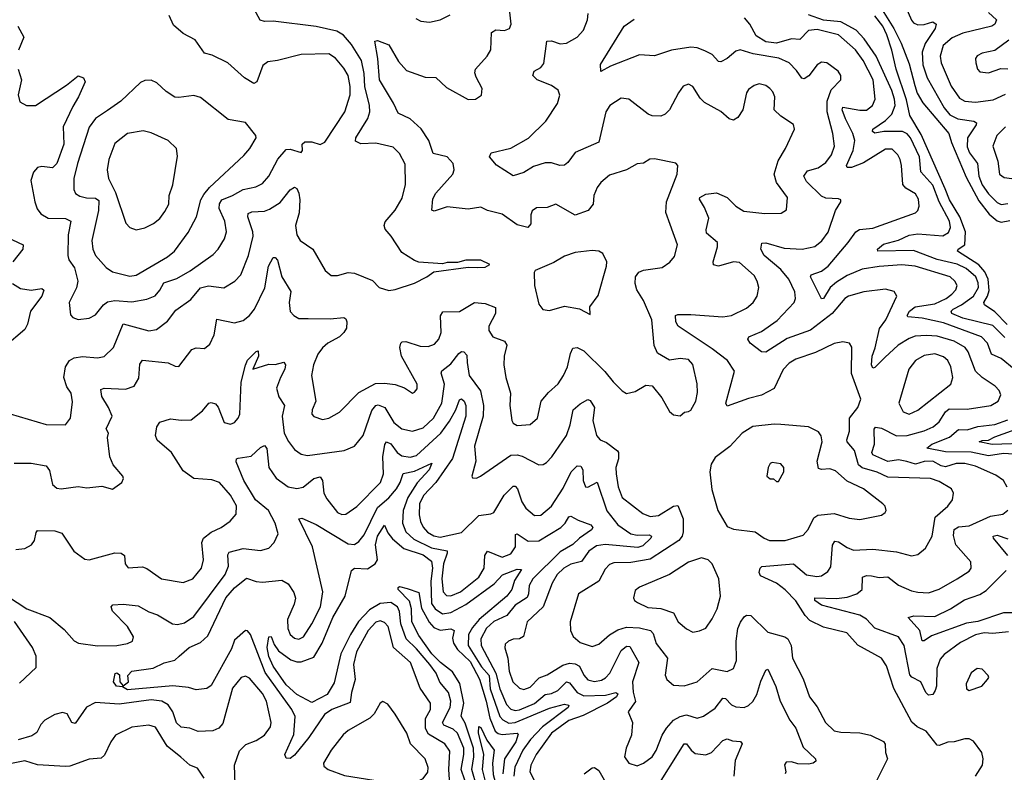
# Model space of a CAD drawing. Extents: x 1771496 to 1971148, y 471553 to 643630.
# Tile 556 of 656: x 1859931 to 1864529, y 635992 to 639506. Entities that reach past the tile are written whole.
import ezdxf

# ---------------------------------------------------------------- set-up
doc = ezdxf.new("R2010")
doc.units = 0

msp = doc.modelspace()

# ---------------------------------------------------------------- linework, layer by layer
at = {"layer": '0CON10XD'}
for points in [[(1863950.6, 639565), (1864013.6, 639465), (1864047, 639397), (1864085, 639300), (1864110.6, 639199.4), (1864122.4, 639162.4), (1864148, 639118), (1864269.3, 638975), (1864282, 638932), (1864351, 638771), (1864410.8, 638660.8), (1864458.2, 638598.2), (1864495, 638567.3), (1864515, 638561.3), (1864555, 638569.1)], [(1864058.6, 639588.6), (1864095, 639504), (1864105, 639490.8), (1864125, 639481.7), (1864155, 639482.8), (1864195, 639495.2), (1864211.6, 639485), (1864206.6, 639465), (1864160, 639395), (1864145.9, 639355), (1864147.9, 639295), (1864168.5, 639235), (1864248, 639095), (1864275, 639061.6), (1864312.4, 639042.4), (1864387.1, 639032.9), (1864399.4, 639025), (1864397.1, 639015), (1864357.6, 638955), (1864355, 638912.9), (1864366.6, 638885), (1864404, 638835), (1864410.2, 638775), (1864425.9, 638735), (1864455, 638693.4), (1864495, 638653), (1864515, 638643.3), (1864545, 638647.3)], [(1859886.4, 637666.4), (1860055, 637616), (1860145, 637614), (1860168.5, 637645), (1860177.8, 637722.2), (1860172, 637762), (1860151.9, 637791.9), (1860136.8, 637835), (1860145, 637886), (1860164.4, 637915), (1860185, 637926.9), (1860225, 637933.9), (1860295, 637927.8), (1860325, 637933.1), (1860370, 637975), (1860415, 638086.7), (1860535, 638053.6), (1860570.5, 638059.5), (1860620.8, 638099.1), (1860660.4, 638149.6), (1860729.7, 638200.3), (1860776.2, 638253.8), (1860813, 638263), (1860885, 638254.4), (1860935.3, 638284.7), (1860964.4, 638315), (1861000.4, 638405), (1861021.1, 638495), (1861020, 638515), (1860996.8, 638585), (1860998.8, 638601.2), (1861015, 638609.1), (1861075, 638612.1), (1861098.2, 638621.8), (1861146.9, 638653.1), (1861195, 638711.9), (1861215, 638724.3), (1861225, 638717.5), (1861235, 638696), (1861238.9, 638665), (1861236.4, 638603.6), (1861219.2, 638545), (1861225, 638500.8), (1861240.6, 638475), (1861300.9, 638435), (1861357.5, 638335), (1861385, 638311.2), (1861415, 638311.4), (1861465, 638325.6), (1861495, 638323.1), (1861578.9, 638288.9), (1861610, 638255), (1861655, 638242), (1861685, 638246), (1861775, 638276), (1861832.5, 638305), (1861865, 638328.8), (1862025, 638351.2), (1862070.7, 638349.3), (1862105, 638351.2), (1862127, 638363), (1862085, 638382.5), (1862015, 638382.5), (1861975, 638372.5), (1861927, 638373), (1861905, 638366.7), (1861795, 638374.2), (1861775, 638382), (1861715, 638419.2), (1861666.7, 638495), (1861638.3, 638528.3), (1861632.5, 638545), (1861637.3, 638562.7), (1861684.1, 638615.9), (1861716.6, 638673.4), (1861733.4, 638736.6), (1861731.4, 638831.4), (1861705, 638880.8), (1861675, 638911.1), (1861595, 638929.6), (1861525, 638926.9), (1861499.1, 638939.1), (1861500.4, 638955), (1861556.9, 639045), (1861565.8, 639075), (1861564.7, 639105), (1861543.7, 639193.7), (1861540.4, 639255), (1861527.1, 639315), (1861480.4, 639390.4), (1861443.4, 639433.4), (1861411.6, 639451.6), (1861315, 639473.5), (1861115, 639499.2), (1861075, 639497.5), (1861054.2, 639504.2), (1861025.5, 639555)], [(1859905, 637435.6), (1859985, 637435.7), (1860055, 637423.3), (1860070.9, 637400.9), (1860085, 637336.7), (1860105, 637319.2), (1860125, 637315.6), (1860205, 637326.9), (1860245, 637321.1), (1860315, 637328), (1860365, 637314.2), (1860407.5, 637345), (1860416.4, 637363.6), (1860413.3, 637375), (1860368.3, 637428.3), (1860352.7, 637465), (1860341.9, 637555), (1860345.6, 637575), (1860335.7, 637595.7), (1860363.8, 637655), (1860345.4, 637695), (1860315, 637747.5), (1860310.9, 637779.1), (1860325, 637785.9), (1860425, 637781.1), (1860465.3, 637794.7), (1860488.1, 637831.9), (1860492.9, 637897.1), (1860504.1, 637915.9), (1860624, 637904), (1860657.9, 637887.9), (1860675, 637887.5), (1860735, 637965.6), (1860755, 637973.3), (1860795, 637971.4), (1860819.4, 637990.6), (1860839.5, 638035), (1860852.4, 638107.6), (1860935, 638090.3), (1860975, 638102.3), (1861005, 638124.6), (1861028.4, 638155), (1861075.5, 638254.5), (1861092.4, 638355), (1861115, 638396.2), (1861125, 638396.2), (1861135, 638383.3), (1861155.4, 638305), (1861197.1, 638237.1), (1861190, 638185), (1861195, 638144.2), (1861211.4, 638125), (1861235, 638111.5), (1861278.5, 638111.5), (1861380.9, 638109.1), (1861445, 638115.6), (1861455, 638108.8), (1861459.5, 638095), (1861457.3, 638065), (1861445.5, 638045), (1861425.2, 638024.8), (1861370.6, 637995), (1861345, 637973.3), (1861323.8, 637945), (1861303.1, 637895), (1861293.8, 637845), (1861314.3, 637725.7), (1861297.5, 637685), (1861296, 637665), (1861305, 637654), (1861345, 637640), (1861375, 637646), (1861425, 637673.1), (1861514.3, 637765.7), (1861592.8, 637807.2), (1861635, 637809.4), (1861685, 637802.5), (1861727.9, 637787.9), (1861765, 637762.5), (1861775, 637766.7), (1861787, 637783), (1861787.1, 637805), (1861714.4, 637934.4), (1861706.6, 637975), (1861710.5, 637995), (1861717.8, 638002.2), (1861735, 638003.8), (1861801.8, 637981.8), (1861839.1, 637980.9), (1861868.6, 637991.4), (1861888.9, 638015), (1861898.8, 638045), (1861896.1, 638123.9), (1861907.6, 638142.4), (1861985, 638144.2), (1862055, 638186.1), (1862105, 638181.4), (1862152.5, 638162.5), (1862153.1, 638135), (1862122.5, 638075), (1862121.8, 638055), (1862141.4, 638025), (1862195, 638005.6), (1862206.2, 637986.2), (1862193.8, 637935), (1862192.5, 637895), (1862202.1, 637835), (1862222.8, 637762.8), (1862220.5, 637705), (1862229.4, 637635), (1862235, 637622), (1862255, 637611.1), (1862314.6, 637615.4), (1862350, 637645), (1862367.1, 637725), (1862400, 637765), (1862445, 637805.4), (1862470, 637845), (1862489, 637885), (1862502.8, 637947.2), (1862515, 637973.1), (1862535, 637975.4), (1862565, 637959.2), (1862664, 637864), (1862703.3, 637815), (1862745, 637772.5), (1862765, 637760.6), (1862805, 637770), (1862855, 637799.4), (1862885, 637796.9), (1862930.2, 637740.2), (1862965, 637676.2), (1862985, 637661.2), (1863015, 637656.7), (1863036.4, 637673.6), (1863055, 637676.7), (1863065, 637683.3), (1863088.6, 637725), (1863096.5, 637765), (1863094.5, 637805.5), (1863075, 637895.7), (1863055, 637919.1), (1863015, 637924.3), (1862965, 637916.9), (1862909.4, 637949.4), (1862893.5, 637985), (1862883.5, 638105), (1862844, 638195), (1862813.7, 638245), (1862805.3, 638275), (1862807.1, 638305), (1862822.1, 638327.9), (1862845, 638337.1), (1862931.1, 638348.9), (1862966.8, 638373.2), (1862989.4, 638400.6), (1863002.5, 638455), (1862969.4, 638549.4), (1862948.2, 638605), (1862951.8, 638655), (1863001.2, 638785), (1863003.8, 638825), (1862995, 638836), (1862895, 638856.5), (1862874.5, 638855.5), (1862845, 638836.7), (1862815, 638832.5), (1862764.7, 638805.3), (1862685, 638780.6), (1862644.8, 638745.2), (1862627.8, 638722.2), (1862612.9, 638685), (1862609.2, 638645), (1862585.2, 638614.8), (1862525, 638593.9), (1862435, 638644.4), (1862395, 638628.6), (1862345, 638627.8), (1862325, 638613.8), (1862318.5, 638595), (1862317.8, 638552.2), (1862303.6, 638536.4), (1862255, 638548.4), (1862185, 638597.5), (1862115.6, 638615.6), (1862085, 638630), (1862025, 638621.5), (1861927.3, 638632.7), (1861867.4, 638612.6), (1861856, 638616), (1861859.8, 638670.2), (1861874.7, 638695.3), (1861953.5, 638785), (1861960, 638805), (1861955.5, 638835), (1861927.5, 638865), (1861861.7, 638881.7), (1861842.1, 638942.1), (1861806.5, 638996.5), (1861755, 639042.5), (1861698.9, 639068.9), (1861676.9, 639116.9), (1861612, 639225), (1861604.1, 639324.1), (1861590, 639405), (1861601.7, 639408.3), (1861655, 639388.8), (1861700.9, 639310.9), (1861738.3, 639268.3), (1861825, 639237.1), (1861875, 639235.6), (1861925, 639190), (1862025, 639134), (1862060, 639135), (1862087, 639153), (1862091.2, 639185), (1862062.3, 639237.7), (1862057.1, 639257.1), (1862060, 639275), (1862114.4, 639335), (1862131.5, 639365), (1862135, 639445.8), (1862155, 639457.8), (1862195, 639455.6), (1862218.8, 639465), (1862225.8, 639485), (1862219.2, 639555)], [(1859924.6, 639275), (1859940.4, 639225), (1859924.4, 639155), (1859932.5, 639122.5), (1859962.5, 639105), (1860005.8, 639105), (1860150.4, 639199.6), (1860205, 639244.3), (1860230, 639235), (1860237.1, 639215), (1860206.5, 639145), (1860178.8, 639101.2), (1860134.7, 639005.3), (1860137.9, 638925), (1860105, 638834.4), (1860085, 638814.7), (1860035, 638820.8), (1860014.1, 638815.9), (1859995, 638794.2), (1859982.9, 638755), (1860002.3, 638655), (1860013.6, 638623.6), (1860030.1, 638600.1), (1860065, 638579.6), (1860145, 638577.1), (1860170.6, 638565), (1860157.9, 638502.1), (1860155.4, 638405), (1860161.5, 638385), (1860186.8, 638346.8), (1860202.8, 638285), (1860196.6, 638253.4), (1860162.5, 638185), (1860168.3, 638128.3), (1860180, 638115), (1860205, 638105.8), (1860255, 638112.5), (1860285, 638128.1), (1860322.5, 638175), (1860341.9, 638188.1), (1860375, 638194.4), (1860455, 638188.2), (1860525, 638201.1), (1860563.2, 638216.8), (1860585, 638242.7), (1860605, 638276.8), (1860665, 638298.2), (1860726.6, 638333.4), (1860835, 638410), (1860857.3, 638435), (1860887, 638483), (1860897.5, 638515), (1860888.8, 638565), (1860863.2, 638625), (1860864.4, 638645.6), (1860875.2, 638664.8), (1860925.6, 638684.4), (1860975, 638712.5), (1861034.1, 638725.9), (1861065, 638741.5), (1861094.7, 638775.3), (1861136.2, 638855), (1861175, 638900.4), (1861195, 638901.5), (1861245, 638886.2), (1861252, 638895), (1861250.8, 638925), (1861263.3, 638935), (1861295, 638935.6), (1861335, 638922.9), (1861355.4, 638934.6), (1861450, 639075), (1861474.3, 639155), (1861474.4, 639194.4), (1861464.8, 639244.8), (1861445, 639278.9), (1861405.8, 639325.8), (1861375, 639346.2), (1861245, 639342.9), (1861135, 639314.6), (1861090.7, 639309.3), (1861067.3, 639292.7), (1861039.4, 639215), (1861025, 639208.6), (1860981.4, 639235), (1860903.8, 639305), (1860830.2, 639340.2), (1860795, 639350), (1860751.3, 639411.3), (1860695, 639440.8), (1860649.7, 639479.7), (1860629.2, 639525)], [(1861780.7, 639510.7), (1861805, 639499.4), (1861845, 639494.3), (1861895, 639505.7), (1861941.3, 639528.7)], [(1864394.2, 635975), (1864427.5, 636025), (1864430, 636055), (1864424.2, 636085), (1864385, 636138), (1864365, 636148), (1864345, 636148), (1864295.5, 636134.5), (1864265, 636132.9), (1864225, 636117.1), (1864215, 636119.2), (1864164.7, 636184.7), (1864122.5, 636205), (1864097.1, 636227.1), (1864013.3, 636383.3), (1863978.8, 636488.8), (1863955.4, 636525), (1863845.8, 636585.8), (1863793, 636643), (1863685, 636669.6), (1863621.3, 636701.3), (1863599.2, 636725), (1863555, 636793.1), (1863505, 636844.1), (1863465, 636874.8), (1863390.1, 636910.1), (1863384.6, 636925), (1863389.5, 636945), (1863396.9, 636953.1), (1863415.3, 636955.3), (1863545, 636965.3), (1863605, 636914.7), (1863653.7, 636906.3), (1863675, 636910), (1863705, 636930.5), (1863719.2, 636950.8), (1863726.8, 637053.2), (1863737.9, 637072.1), (1863755, 637068.8), (1863795, 637041.2), (1863825, 637028.8), (1863915, 637033.7), (1864025, 637020.9), (1864095, 637003.6), (1864125, 637008.9), (1864161.3, 637038.7), (1864192.8, 637095), (1864206, 637184), (1864265.6, 637235), (1864287.1, 637265), (1864291.4, 637295), (1864282.5, 637315), (1864225, 637350.3), (1864185, 637363.4), (1863985, 637370.4), (1863935, 637393.6), (1863865, 637413.1), (1863847.7, 637427.7), (1863830.3, 637495), (1863795.5, 637535), (1863794.1, 637544.1), (1863806.9, 637585), (1863806.8, 637645), (1863844.5, 637695), (1863859.6, 637735), (1863814.8, 637854.8), (1863816.9, 637976.9), (1863805.8, 637995.8), (1863775, 638002.5), (1863735, 637994.4), (1863647.2, 637952.8), (1863555, 637921.8), (1863525, 637902.1), (1863497, 637873), (1863455, 637783.6), (1863395, 637752.2), (1863335, 637737.8), (1863235, 637701.4), (1863229.4, 637715), (1863269.1, 637865), (1863236.5, 637915), (1863165, 637969.7), (1863005.6, 638075), (1862994.6, 638095), (1862993.1, 638125), (1863005, 638130), (1863065, 638128.8), (1863215, 638118.4), (1863255.7, 638124.3), (1863325, 638159.6), (1863355.6, 638185), (1863375.4, 638215), (1863383.4, 638255), (1863375.8, 638285.8), (1863360.9, 638310.9), (1863292.3, 638372.3), (1863265, 638376.2), (1863195, 638355.4), (1863171.1, 638361.1), (1863168.9, 638375), (1863190.4, 638445), (1863189.6, 638465), (1863139.2, 638509.2), (1863137.1, 638525), (1863148.7, 638578.7), (1863129.3, 638629.3), (1863105, 638667.5), (1863108, 638675), (1863135, 638690.9), (1863185, 638697.1), (1863235, 638675.5), (1863275.6, 638635), (1863312.1, 638612.1), (1863411.1, 638601.1), (1863487.4, 638602.6), (1863512.1, 638617.9), (1863516.5, 638675), (1863465.8, 638745.8), (1863453.9, 638785), (1863472.6, 638847.4), (1863507.8, 638905), (1863548.8, 638995), (1863545, 639016.7), (1863485.7, 639055.7), (1863454.3, 639085), (1863457.8, 639145), (1863448.6, 639168.6), (1863434.2, 639185), (1863415, 639198.1), (1863385, 639206.9), (1863360.7, 639199.3), (1863335, 639179.2), (1863325.5, 639164.5), (1863307.5, 639085), (1863285, 639049.2), (1863265, 639037.1), (1863243.8, 639043.8), (1863205, 639078), (1863129.1, 639119.1), (1863109.4, 639139.4), (1863075, 639194), (1863055, 639204.2), (1863030, 639195), (1863007.5, 639165), (1862965.3, 639084.7), (1862945, 639064.3), (1862925, 639055.6), (1862885, 639057.8), (1862866.2, 639065), (1862775.5, 639135.5), (1862739.5, 639139.5), (1862687.5, 639105), (1862667.8, 639075), (1862635, 638934.2), (1862525, 638885.6), (1862491.3, 638838.7), (1862475, 638826), (1862454.2, 638825.8), (1862415, 638838.2), (1862385, 638837.3), (1862329.8, 638820.2), (1862285, 638791.9), (1862235, 638777.5), (1862157.1, 638827.1), (1862125.6, 638865), (1862132.5, 638885), (1862225, 638906.7), (1862306.9, 638953.1), (1862387.5, 639032.5), (1862443.4, 639115), (1862453.9, 639153.9), (1862446.2, 639176.2), (1862415, 639198.2), (1862347.8, 639225), (1862327.3, 639245), (1862333.1, 639265), (1862365, 639283.3), (1862378.9, 639301.1), (1862393.1, 639405), (1862415, 639407.1), (1862455, 639392.9), (1862485, 639396.9), (1862534.2, 639425), (1862563.5, 639456.5), (1862582.9, 639505), (1862585.3, 639535.3)], [(1864575, 637874.6), (1864514.1, 637924.1), (1864469.7, 637945), (1864450.8, 637995), (1864423.2, 638025), (1864245, 638090.3), (1864145, 638113.1), (1864079.1, 638119.1), (1864076.2, 638125), (1864086.7, 638145), (1864113.2, 638165), (1864205, 638179.4), (1864257.9, 638205), (1864284.5, 638225), (1864302.1, 638245), (1864308.8, 638265), (1864298.2, 638285), (1864275.5, 638305), (1864112.5, 638355), (1864050.7, 638360.7), (1863945, 638354.1), (1863865, 638341.4), (1863795, 638311.5), (1863745, 638280.2), (1863715.6, 638255), (1863685, 638204.5), (1863675, 638202.5), (1863624.6, 638305), (1863626.9, 638315), (1863675, 638332.2), (1863705.9, 638355), (1863800.5, 638465), (1863835, 638516.2), (1863853.6, 638526.4), (1863915, 638532.6), (1864115, 638604.4), (1864125.8, 638615), (1864131.9, 638635), (1864127.9, 638667.9), (1864115, 638692.5), (1864069.5, 638719.5), (1864055.7, 638735.7), (1864049.6, 638825), (1864042.4, 638852.4), (1864031.5, 638875), (1864005, 638900.9), (1863975, 638900.8), (1863872.2, 638837.8), (1863815, 638815.3), (1863795, 638816), (1863791.5, 638825), (1863823.3, 638895), (1863831.7, 638941.7), (1863822.5, 638975), (1863787.7, 639042.3), (1863772.5, 639085), (1863775, 639096.9), (1863855, 639083.1), (1863885, 639084.1), (1863913.6, 639105), (1863926.6, 639135), (1863916, 639225), (1863870.2, 639315), (1863833.5, 639365), (1863755, 639435.3), (1863655, 639460.4), (1863614.5, 639455.5), (1863575, 639412.7), (1863535, 639416.5), (1863465, 639396.6), (1863415, 639401.8), (1863371.1, 639431.1), (1863340.5, 639485), (1863315.7, 639515)], [(1863966.2, 638983.8), (1863925, 638976.4), (1863914.2, 638984.2), (1863915.4, 638995), (1863975, 639036), (1864003.1, 639065), (1864019, 639105), (1864017.1, 639135), (1864004.5, 639175), (1863930.9, 639335), (1863875, 639416.5), (1863837.1, 639457.1), (1863766.4, 639496.4), (1863685, 639502.9), (1863615, 639528.9)], [(1864543, 638083), (1864485, 638142.4), (1864436.2, 638175), (1864434.1, 638185), (1864451.3, 638215), (1864458, 638242), (1864453.4, 638295), (1864438.6, 638328.6), (1864410.7, 638360.7), (1864310, 638425), (1864314.2, 638435), (1864344.8, 638455.2), (1864348.1, 638515), (1864321.7, 638585), (1864273.7, 638665), (1864253.5, 638716.5), (1864140.4, 638970.4), (1864088.6, 639058.6), (1864072.3, 639132.3), (1864023.6, 639275), (1864003.8, 639363.8), (1863980, 639435), (1863962.1, 639475), (1863924.6, 639524.6)], [(1864455, 639540), (1864492.9, 639505), (1864485.5, 639485), (1864470.6, 639475), (1864335, 639443.3), (1864285, 639421.1), (1864244.1, 639385.9), (1864229.5, 639335), (1864234.2, 639305), (1864280.8, 639195), (1864319.1, 639139.1), (1864345, 639125.9), (1864395, 639121.2), (1864477.8, 639132.2), (1864535, 639158.1)], [(1859922.5, 639475), (1859950.5, 639425), (1859926.1, 639363.9)], [(1864073.7, 637443.7), (1864035, 637451.3), (1863985, 637443.3), (1863914.7, 637475), (1863910, 637485), (1863922.2, 637525), (1863921.5, 637595), (1863927.1, 637602.9), (1863955, 637598.8), (1864025, 637563.3), (1864075.4, 637564.6), (1864155, 637586.5), (1864196.2, 637605), (1864225, 637628.2), (1864254.3, 637675.7), (1864271.5, 637688.5), (1864355, 637687.5), (1864466.2, 637705), (1864501.1, 637725), (1864513.5, 637755), (1864505.5, 637775), (1864486.7, 637795), (1864425, 637835.4), (1864394.8, 637864.8), (1864360.6, 637955), (1864345.9, 637975), (1864295.6, 638005), (1864215, 638028.6), (1864165, 638032.3), (1864112.3, 638027.7), (1864085, 638018.1), (1864033.6, 637986.4), (1863970.6, 637929.4), (1863925, 637882.5), (1863915, 637879.4), (1863908.5, 637895), (1863911.6, 637935), (1863926.8, 637973.2), (1863945.7, 638064.3), (1863975.2, 638105), (1864027.5, 638215), (1864015, 638236.9), (1863975, 638247.7), (1863872.5, 638235), (1863800.8, 638215), (1863785, 638204.4), (1863724.7, 638135), (1863623.7, 638056.3), (1863515, 638017.1), (1863415, 637953.1), (1863395, 637955.5), (1863343.1, 637995), (1863331.9, 638015), (1863335.7, 638025), (1863395, 638050.9), (1863468.6, 638101.4), (1863547.1, 638185), (1863553.9, 638205), (1863550.3, 638235), (1863523.5, 638295), (1863485, 638339.4), (1863408.3, 638405), (1863391.7, 638435), (1863396.7, 638463.3), (1863415, 638464.7), (1863500.8, 638439.1), (1863585.9, 638434.1), (1863645, 638446.4), (1863677, 638473), (1863706.2, 638513.8), (1863741.1, 638615), (1863766, 638655), (1863766.2, 638665), (1863755, 638670), (1863695, 638673.1), (1863675, 638681.8), (1863605, 638750.4), (1863592.5, 638775), (1863609.8, 638800.2), (1863660, 638815), (1863695, 638839.1), (1863721.8, 638875), (1863736.9, 638915), (1863728.9, 638975), (1863701.4, 639075), (1863702.4, 639125), (1863721.3, 639178.7), (1863765.4, 639224.6), (1863765.6, 639245), (1863752.5, 639265), (1863700, 639305), (1863675, 639307.3), (1863655, 639295.5), (1863616.2, 639243.8), (1863595, 639229.5), (1863583.1, 639233.1), (1863559, 639269), (1863525, 639303.9), (1863476.7, 639326.7), (1863356, 639346), (1863295, 639364.6), (1863275, 639358.2), (1863235, 639324.6), (1863205, 639308.5), (1863195, 639310), (1863165, 639342.7), (1863130.6, 639360.6), (1863094.8, 639374.8), (1863065, 639378), (1862975, 639364.3), (1862895, 639336.8), (1862825, 639342.5), (1862690.8, 639289.2), (1862644.3, 639264.3), (1862642.8, 639297.2), (1862754.5, 639475.5), (1862801.1, 639508.9)], [(1864549.6, 639410.4), (1864485, 639361.9), (1864425, 639349.5), (1864402.2, 639337.8), (1864394.4, 639325), (1864395.7, 639305), (1864404.6, 639274.6), (1864415, 639262.5), (1864455, 639258.5), (1864512.3, 639277.7), (1864545, 639277.1)], [(1860445, 638308.5), (1860475, 638312.9), (1860621.8, 638398.2), (1860653.8, 638425), (1860717.9, 638512.1), (1860757.2, 638585), (1860777.4, 638665), (1860790.6, 638689.4), (1860818.1, 638721.9), (1860978, 638872), (1861006.7, 638905), (1861035, 638953.8), (1861034.4, 638965), (1860985, 639026.2), (1860905, 639040.6), (1860775, 639142.7), (1860745, 639151.2), (1860675, 639142), (1860655, 639144.6), (1860615, 639170.5), (1860571.7, 639211.7), (1860545, 639222.9), (1860515, 639221.4), (1860495, 639212.5), (1860403.8, 639125), (1860341.2, 639081.2), (1860284.8, 639045.2), (1860255, 639004.3), (1860200.8, 638835), (1860184.7, 638765), (1860183.8, 638713.8), (1860191.9, 638695), (1860212.6, 638682.6), (1860243.9, 638673.9), (1860285, 638672.2), (1860301, 638661), (1860299.2, 638615), (1860268.2, 638475), (1860272.7, 638435), (1860285.6, 638405), (1860335, 638349.4), (1860365, 638328.5), (1860445, 638308.5)], [(1864533.9, 639006.1), (1864493.8, 638965), (1864475.4, 638915), (1864498.7, 638845), (1864507.3, 638785), (1864528.9, 638768.9), (1864564, 638764)], [(1860475, 638524.4), (1860515, 638534.4), (1860556, 638555), (1860585, 638578.1), (1860609.8, 638610.2), (1860627.5, 638645), (1860630, 638685), (1860646.4, 638735), (1860668.8, 638868.8), (1860664, 638905), (1860625, 638942.5), (1860545, 638978.1), (1860507.6, 638987.6), (1860435, 638974.4), (1860375, 638927.5), (1860347.1, 638852.9), (1860339.5, 638805), (1860346.4, 638765), (1860378.6, 638698.6), (1860426.6, 638556.6), (1860446.2, 638535), (1860475, 638524.4)], [(1864531.7, 638021.7), (1864475, 638078.4), (1864335, 638112.1), (1864284.7, 638135), (1864281.2, 638145), (1864290.5, 638155), (1864329.2, 638175), (1864385.2, 638215), (1864407.9, 638255), (1864407.1, 638277.1), (1864395.8, 638305), (1864350.3, 638345), (1864309.6, 638365), (1864215, 638385.9), (1864105, 638428.8), (1863938.8, 638425), (1863937.1, 638435), (1863965, 638457.9), (1864035, 638476.3), (1864085, 638499.8), (1864125, 638505.5), (1864242.7, 638497.3), (1864268.2, 638511.8), (1864278.1, 638535), (1864272.5, 638565), (1864225.5, 638655.5), (1864195, 638732.8), (1864138.9, 638795), (1864133.7, 638865), (1864091.2, 638955), (1864075, 638972.9), (1864054, 638984), (1863966.2, 638983.8)], [(1859845, 638503.3), (1859947.1, 638455), (1859945.6, 638435), (1859899.6, 638375)], [(1862595, 638130), (1862593.8, 638165), (1862632.2, 638217.8), (1862671.9, 638355), (1862672.9, 638375), (1862654.3, 638414.3), (1862635.7, 638425.7), (1862605, 638428.1), (1862525, 638419.1), (1862475, 638401.5), (1862425, 638372.2), (1862338.8, 638335), (1862334, 638325), (1862335.7, 638265), (1862355, 638177.5), (1862373.6, 638153.6), (1862405, 638148), (1862475, 638168.1), (1862545.6, 638155.6), (1862595, 638130)], [(1859897.1, 638275), (1859935, 638250.4), (1859985, 638242.8), (1860035, 638250.5), (1860043.4, 638243.4), (1860035.2, 638214.8), (1859981.1, 638145), (1859968.1, 638085), (1859955, 638058.8), (1859860.9, 637979.1)], [(1859913.1, 637033.1), (1859955, 637037.1), (1859986, 637055), (1860000.8, 637075), (1860007.7, 637112.3), (1860015, 637121.2), (1860095, 637120), (1860128.2, 637108.2), (1860184.4, 637025), (1860235, 636987.5), (1860255.4, 636984.6), (1860375, 637016.7), (1860405, 637015.6), (1860420, 637005), (1860424.4, 636965), (1860437.6, 636947.6), (1860505, 636950.9), (1860525, 636943.5), (1860593.8, 636895), (1860695, 636878.5), (1860740, 636895), (1860780.9, 636945), (1860789.2, 636985), (1860781.7, 637065), (1860789.7, 637085), (1860825, 637114), (1860871.4, 637135), (1860914.4, 637165), (1860942.5, 637197.5), (1860943.3, 637236.7), (1860915, 637286.5), (1860865, 637344.5), (1860828.3, 637358.3), (1860745, 637363.2), (1860695, 637399.1), (1860640.5, 637485), (1860572.5, 637542.5), (1860565.6, 637565), (1860572.2, 637605), (1860585, 637626.9), (1860635, 637643.1), (1860685, 637635.7), (1860731.7, 637638.3), (1860785, 637679.2), (1860814.2, 637715), (1860825, 637718.9), (1860845, 637712.2), (1860857.6, 637697.6), (1860885.4, 637625.4), (1860915, 637616.9), (1860934, 637625), (1860951.4, 637645), (1860958.5, 637665), (1860966.2, 637813.8), (1860985, 637893.3), (1860995, 637915.7), (1861035, 637956.7), (1861045, 637960), (1861045.7, 637935.7), (1861020, 637875), (1861095, 637898.1), (1861125, 637895.6), (1861165, 637907.1), (1861172.2, 637895), (1861169.4, 637875), (1861149.4, 637835), (1861131.2, 637785), (1861140.9, 637745), (1861167.9, 637705), (1861156.6, 637655), (1861166.8, 637575), (1861185.9, 637535.9), (1861215, 637499.4), (1861245, 637477.5), (1861275, 637470.7), (1861446, 637494), (1861495, 637514.4), (1861535, 637564.2), (1861575, 637681.2), (1861595, 637704.7), (1861605, 637707.6), (1861636.1, 637695), (1861678.7, 637625), (1861715, 637596.1), (1861765, 637585.3), (1861815, 637600.5), (1861864.2, 637645), (1861901.9, 637715), (1861914.3, 637804.3), (1861900, 637855), (1861902.8, 637867.2), (1861945, 637900), (1861981.9, 637948.1), (1861995, 637956.4), (1862005, 637955.6), (1862019.9, 637939.9), (1862021.1, 637905), (1862030.8, 637845), (1862082.8, 637772.8), (1862097.7, 637705), (1862095.2, 637655), (1862055.3, 637515), (1862060.9, 637445), (1862042, 637375), (1862046.4, 637366.4), (1862065, 637366), (1862083.8, 637375), (1862225, 637473.1), (1862255, 637474.7), (1862278.4, 637468.4), (1862355, 637428.1), (1862375, 637429.4), (1862391.4, 637438.6), (1862416.5, 637465), (1862485, 637564.3), (1862502.2, 637615), (1862515.4, 637684.6), (1862547.9, 637712.1), (1862585, 637732.9), (1862595, 637727.5), (1862615.4, 637695), (1862607.5, 637635), (1862624.8, 637564.8), (1862642.2, 637545), (1862672, 637532), (1862723.6, 637493.6), (1862727.5, 637485), (1862727.8, 637455), (1862714.6, 637415), (1862716, 637385), (1862725.5, 637324.5), (1862744.6, 637275), (1862840.7, 637200.7), (1862875, 637186.3), (1862915, 637191.9), (1862985, 637235.4), (1863005, 637238.1), (1863029.5, 637175), (1863029.2, 637115), (1863024.2, 637095), (1863010, 637075), (1862875, 636987.6), (1862785, 636971.7), (1862705, 636970), (1862685, 636961.8), (1862665, 636940), (1862635, 636884.5), (1862540, 636825), (1862502.2, 636695), (1862503.5, 636655), (1862516.2, 636626.2), (1862547.8, 636597.8), (1862605, 636580.4), (1862635, 636590.9), (1862685, 636634.1), (1862725, 636657.2), (1862765, 636670.2), (1862825, 636667.5), (1862876.2, 636655), (1862889.7, 636639.7), (1862903.4, 636593.4), (1862956.9, 636525), (1862945.7, 636445.7), (1862953.1, 636425), (1862985, 636398.6), (1863034.5, 636395.5), (1863095, 636414.4), (1863165, 636477.5), (1863235, 636462.7), (1863263.8, 636476.2), (1863278.9, 636515), (1863276.8, 636605), (1863285, 636664.2), (1863296.5, 636693.5), (1863315, 636718), (1863325, 636726), (1863345, 636724.5), (1863425, 636646.9), (1863504.5, 636624.5), (1863517.5, 636615), (1863534.3, 636585), (1863540, 636525), (1863589.1, 636429.1), (1863618.7, 636345), (1863655, 636297.5)], [(1864085, 637664.5), (1864125, 637682.2), (1864279.1, 637805), (1864288.7, 637835), (1864279.4, 637885), (1864264.8, 637914.8), (1864245, 637931.3), (1864205, 637945.3), (1864155, 637938.4), (1864114.5, 637915), (1864083.3, 637875), (1864036.2, 637715), (1864056.2, 637675), (1864085, 637664.5)], [(1860435, 636593.9), (1860458.6, 636605), (1860463.3, 636625), (1860435, 636673.6), (1860364.4, 636745), (1860358, 636765), (1860365.7, 636774.3), (1860415, 636777.6), (1860485, 636769.6), (1860535, 636741.2), (1860575, 636728.2), (1860645, 636685.4), (1860667.8, 636682.2), (1860700.6, 636689.4), (1860745, 636719.4), (1860891.1, 636915), (1860906.7, 636955), (1860903, 637007), (1860909.2, 637020.8), (1860975, 637036.6), (1861055, 637027.8), (1861095, 637039.4), (1861118.9, 637065), (1861138.5, 637105), (1861124.6, 637155), (1861093.8, 637215), (1861032.3, 637265), (1860978.2, 637355), (1860942.5, 637442.5), (1860944, 637455), (1860951.7, 637458.3), (1861011.8, 637468.2), (1861055, 637509.4), (1861075, 637517.5), (1861085, 637503.3), (1861094.8, 637414.8), (1861128.5, 637365), (1861185, 637325.4), (1861225, 637317.3), (1861255, 637323.9), (1861305, 637363.5), (1861335, 637371.5), (1861345.3, 637355.3), (1861351.1, 637295), (1861365, 637269.4), (1861415, 637205.7), (1861435, 637195.6), (1861455, 637196.7), (1861505, 637232.5), (1861616.8, 637345), (1861630.5, 637385), (1861626.9, 637465), (1861636.6, 637523.4), (1861644, 637535), (1861665, 637525.3), (1861694.6, 637484.6), (1861715, 637470.2), (1861755, 637463.3), (1861785, 637471.7), (1861897.2, 637575), (1861938.6, 637631.4), (1861968.3, 637685), (1861985, 637730.6), (1861995, 637735.4), (1862007.1, 637725), (1862014.8, 637704.8), (1862014.8, 637655), (1861952.8, 637457.2), (1861874.1, 637345.9), (1861817.6, 637285), (1861798, 637245), (1861796.8, 637195), (1861802.8, 637162.8), (1861815, 637136.2), (1861835, 637113.2), (1861865, 637096.6), (1861895, 637090.6), (1861995, 637111.5), (1862075, 637190.7), (1862131.4, 637198.6), (1862145, 637205.6), (1862193.9, 637286.1), (1862235, 637328.8), (1862245, 637328.2), (1862255.9, 637315.9), (1862276.7, 637255), (1862295.5, 637225), (1862335, 637190.6), (1862365, 637192.9), (1862415, 637234.5), (1862469.2, 637319.2), (1862506.2, 637395), (1862535, 637422.5), (1862551.8, 637421.8), (1862561.3, 637405), (1862562.3, 637355), (1862572.9, 637325), (1862585, 637322.9), (1862627.3, 637347.3), (1862673.3, 637213.3), (1862725, 637148), (1862785, 637105.8), (1862815, 637099.1), (1862871.1, 637101.1), (1862881.8, 637095), (1862878.4, 637085), (1862841, 637049), (1862817.9, 637042.1), (1862665, 637055.1), (1862625, 637050), (1862589.7, 637025), (1862555, 636977.1), (1862505, 636963.3), (1862471.8, 636945), (1862441.2, 636915), (1862417.4, 636875), (1862376, 636765), (1862301.5, 636695), (1862283.8, 636626.2), (1862265, 636615.5), (1862235, 636614.3), (1862213.8, 636605), (1862198.8, 636591.2), (1862196.2, 636573.8), (1862210.4, 636525), (1862217.5, 636465), (1862234.7, 636415), (1862264.8, 636384.8), (1862285, 636378.2), (1862315, 636390.4), (1862356.9, 636433.1), (1862395, 636447.3), (1862467.9, 636492.1), (1862498.7, 636501.3), (1862525, 636499.5), (1862545, 636488.1), (1862565.2, 636445.2), (1862585, 636424.2), (1862615, 636416.7), (1862647.7, 636422.3), (1862667.2, 636432.8), (1862686.7, 636455), (1862739.6, 636560.4), (1862765, 636581.8), (1862779.9, 636579.9), (1862823.1, 636505), (1862792.6, 636415), (1862796, 636366), (1862807.3, 636322.7), (1862771.9, 636275), (1862793.6, 636225), (1862788.9, 636165), (1862763.8, 636105), (1862755.6, 636065), (1862775, 636035.7), (1862815, 636023.3), (1862845, 636035.6), (1862885, 636064.5), (1862904.1, 636094.1), (1862932, 636165), (1862951.9, 636198.1), (1862984.8, 636235.2), (1863015, 636253.5), (1863045, 636260.4), (1863095, 636244.5), (1863125, 636254.6), (1863178.5, 636291.5), (1863215, 636339.2), (1863226.9, 636336.9), (1863255, 636307.3), (1863275, 636298.5), (1863315, 636294.6), (1863335, 636303.6), (1863355, 636323.3), (1863373.9, 636355), (1863392.1, 636417.9), (1863415, 636468.8), (1863425, 636473.8), (1863462.4, 636392.4), (1863482.9, 636325), (1863527.1, 636235), (1863555, 636198.6), (1863589.5, 636109.5), (1863648, 636055), (1863648.8, 636045), (1863636.2, 636035), (1863615, 636030), (1863565, 636031.5), (1863535, 636041.4), (1863510.9, 636039.1), (1863502.9, 636027.1), (1863509.2, 635995), (1863505.5, 635984.5)], [(1864595, 637475.6), (1864525, 637480.7), (1864455, 637469.9), (1864375, 637487.4), (1864255, 637488.4), (1864167.5, 637505), (1864190.4, 637525), (1864272.6, 637557.4), (1864315, 637592.6), (1864355, 637591.5), (1864405, 637607.2), (1864485, 637615.6), (1864545, 637638.1)], [(1864655, 637529.2), (1864473.1, 637523.1), (1864411.9, 637535), (1864425, 637541.8), (1864455, 637542.3), (1864485, 637558.1), (1864697.1, 637635)], [(1863505, 637074.6), (1863590.3, 637099.7), (1863613.7, 637126.4), (1863639.7, 637180.3), (1863657.6, 637192.4), (1863735, 637201.2), (1863805, 637178.2), (1863855, 637172.9), (1863955, 637192.5), (1863973.3, 637205), (1863976.7, 637215), (1863972, 637235), (1863962, 637245), (1863871.9, 637315), (1863795, 637351.8), (1863740.5, 637400.5), (1863715, 637408.8), (1863675, 637405.4), (1863661.4, 637411.4), (1863655.7, 637445), (1863678.8, 637535), (1863673.8, 637563.8), (1863662.1, 637582.1), (1863614.4, 637604.4), (1863485, 637616.2), (1863455, 637618.2), (1863355, 637606.2), (1863305.6, 637575), (1863246.8, 637513.2), (1863178.3, 637461.7), (1863160.9, 637430.9), (1863154.6, 637395), (1863162.6, 637312.6), (1863191.1, 637215), (1863235, 637139.2), (1863265, 637126.9), (1863365, 637114.5), (1863407.1, 637085), (1863433.3, 637075), (1863505, 637074.6)], [(1864543.1, 637323.1), (1864525, 637354.3), (1864489.9, 637379.9), (1864395, 637422.1), (1864345, 637433.7), (1864305, 637433.7), (1864255, 637419), (1864235, 637423.4), (1864195, 637445.4), (1864155, 637443.5), (1864115, 637430.7), (1864073.7, 637443.7)], [(1861940.5, 635935), (1861935.2, 636005), (1861940.5, 636090.5), (1861917.3, 636125), (1861840.6, 636170.6), (1861826.8, 636196.8), (1861826, 636244), (1861849.4, 636285), (1861848.9, 636315), (1861801.2, 636385), (1861755.9, 636505), (1861676.6, 636575), (1861652.6, 636672.6), (1861635, 636692), (1861615, 636700), (1861595, 636692.9), (1861559.1, 636655), (1861504.3, 636555), (1861490.3, 636495), (1861498.3, 636425), (1861480.9, 636365), (1861475, 636318.2), (1861389.6, 636285), (1861355, 636262.6), (1861281.6, 636155), (1861215, 636072.5), (1861195, 636056.9), (1861175, 636058), (1861170, 636075), (1861210.9, 636169.1), (1861217.4, 636252.6), (1861201.7, 636285), (1861078, 636458), (1861009.1, 636635), (1860995, 636652.7), (1860985, 636654.5), (1860935, 636609.1), (1860920.8, 636569.2), (1860825, 636397.5), (1860805, 636383.3), (1860755, 636377.5), (1860718.8, 636388.8), (1860645.8, 636395.8), (1860435, 636378.1), (1860411.7, 636391.7), (1860383.3, 636395), (1860370, 636415), (1860376.4, 636453.6), (1860385, 636456), (1860397.3, 636447.3), (1860398.8, 636415), (1860415, 636396.7), (1860440, 636415), (1860436.7, 636445), (1860455, 636464), (1860555, 636478.8), (1860605.9, 636504.1), (1860655, 636516.2), (1860675.7, 636534.3), (1860723.1, 636575), (1860775, 636598.8), (1860810.2, 636629.8), (1860893.8, 636806.2), (1860935, 636853.4), (1860991.1, 636898.9), (1861035, 636882.9), (1861065, 636879.3), (1861155, 636888.9), (1861185, 636872.7), (1861212, 636832), (1861218.7, 636805), (1861213.1, 636776.9), (1861181.2, 636705), (1861183.3, 636663.3), (1861195, 636635.6), (1861215, 636618.2), (1861235, 636613.6), (1861256.5, 636625), (1861295.9, 636685), (1861335.3, 636765), (1861347.5, 636835), (1861298.9, 637045), (1861234.5, 637175), (1861248, 637178), (1861315, 637148.8), (1861465, 637059.7), (1861495, 637056.2), (1861515, 637070), (1861539.7, 637100.3), (1861601.9, 637228.1), (1861655, 637274.4), (1861690.3, 637315), (1861708.3, 637345), (1861722.1, 637387.9), (1861775, 637397.7), (1861855.4, 637435.4), (1861843.3, 637405), (1861786.7, 637343.3), (1861744.1, 637275), (1861722.6, 637215), (1861719.1, 637155), (1861734.8, 637115), (1861771.1, 637081.1), (1861855, 637040.1), (1861927, 637027), (1861928.1, 637015), (1861910.7, 636965), (1861902.2, 636895), (1861908.4, 636835), (1861925, 636817.2)], [(1863475, 637350), (1863500, 637395), (1863500, 637415), (1863485, 637432), (1863445, 637439.2), (1863435.9, 637434.1), (1863426.2, 637415), (1863420, 637375), (1863435, 637362.5), (1863451.7, 637361.7), (1863465, 637350), (1863475, 637350)], [(1864548.3, 636648.3), (1864475, 636639.8), (1864435, 636642.8), (1864395, 636633.5), (1864325, 636598.8), (1864247.9, 636542.1), (1864230, 636520), (1864213.5, 636476.5), (1864212, 636395), (1864206.2, 636373.8), (1864195, 636355.6), (1864175, 636352.5), (1864162.9, 636365), (1864138.9, 636415), (1864096.7, 636436.7), (1864087.9, 636447.9), (1864061.1, 636585), (1864035, 636624.6), (1863925, 636665.3), (1863885, 636706.5), (1863855, 636725.6), (1863675, 636772.8), (1863644.5, 636795), (1863643.8, 636806.2), (1863745, 636804.1), (1863795, 636810.5), (1863840, 636825), (1863864.7, 636845.3), (1863866.6, 636903.4), (1863885, 636911.5), (1863909.2, 636909.2), (1863945, 636901.1), (1863985, 636904.6), (1864035, 636866.6), (1864095, 636839.6), (1864125, 636832.7), (1864175, 636830.8), (1864225, 636847.7), (1864309.2, 636895), (1864365, 636932), (1864374, 636945), (1864372.5, 636975), (1864302.5, 637055), (1864291.5, 637098.5), (1864295, 637126.5), (1864315, 637137.8), (1864365, 637143.3), (1864465, 637187.6), (1864522, 637198), (1864545, 637216.7)], [(1861925, 636817.2), (1861945, 636816.3), (1861989.6, 636835), (1862075, 636902.8), (1862100.5, 636945), (1862103, 637005), (1862115, 637024.5), (1862185, 636996.2), (1862225, 637012), (1862247, 637045), (1862246.9, 637103.1), (1862255, 637105.4), (1862305, 637070.7), (1862355, 637073), (1862458.4, 637135), (1862478.8, 637155), (1862495, 637184.4), (1862505, 637188.5), (1862539.1, 637169.1), (1862598.4, 637148.4), (1862606.9, 637135), (1862601.4, 637125), (1862544.6, 637085.4), (1862514.2, 637055.8), (1862455, 637021.7), (1862327.8, 636895), (1862310.7, 636865), (1862308, 636825), (1862301, 636809), (1862245, 636772.2), (1862206.3, 636723.7), (1862145, 636696), (1862110.4, 636665), (1862085.2, 636615), (1862085.9, 636585), (1862154.8, 636454.8), (1862172.7, 636382.7), (1862205, 636308.2), (1862225, 636286.4), (1862245, 636280.5), (1862265, 636283.3), (1862335, 636313.7), (1862385, 636356.3), (1862415, 636360.8), (1862444.7, 636375), (1862485, 636414.7), (1862499.3, 636409.3), (1862533.8, 636365), (1862565, 636350), (1862666.9, 636353.1), (1862715, 636364.5), (1862725, 636358.8), (1862718.9, 636345), (1862675.9, 636315), (1862562, 636258), (1862495, 636234.1), (1862415.1, 636174.9), (1862343, 636075), (1862318.3, 636025), (1862314.1, 635994.1), (1862335, 635953.2)], [(1862010.4, 635955), (1861993, 636005), (1862006, 636075), (1862005, 636105.5), (1861975, 636175.8), (1861955, 636194.4), (1861912.2, 636212.2), (1861905.3, 636225), (1861942.1, 636295), (1861944.4, 636325), (1861934.2, 636364.2), (1861893.8, 636413.8), (1861875.6, 636455), (1861846.1, 636495), (1861785, 636569.4), (1861736.7, 636615), (1861710.8, 636685), (1861705, 636742.9), (1861694.8, 636765), (1861665, 636785.4), (1861615, 636781.1), (1861565, 636750.2), (1861514.1, 636695.9), (1861475.4, 636635), (1861430.9, 636545), (1861400.2, 636410.2), (1861366.5, 636355), (1861295, 636318.9), (1861225, 636355.9), (1861175, 636400.6), (1861115, 636487.1), (1861095, 636533.3), (1861086.6, 636575), (1861094.7, 636625), (1861105.8, 636625.8), (1861118.8, 636588.8), (1861140, 636560), (1861197.2, 636517.2), (1861225, 636508.1), (1861245, 636508.8), (1861305, 636529.1), (1861344.2, 636595.8), (1861393.4, 636715), (1861450.5, 636815), (1861480.9, 636935), (1861495.3, 636944.7), (1861555, 636942.6), (1861590.8, 636965), (1861601.8, 636985), (1861593.2, 637055), (1861602.5, 637095), (1861635, 637146), (1861650.8, 637110.8)], [(1861650.8, 637110.8), (1861671.7, 637081.7), (1861725, 637036.7), (1861815, 637007.6), (1861855, 636977.7), (1861859.2, 636945), (1861851.9, 636885), (1861855, 636780), (1861871.1, 636755), (1861905, 636732.8), (1861945, 636738.2), (1862014.2, 636775), (1862147.5, 636872.5), (1862185.7, 636914.3), (1862255, 636940.3), (1862275, 636938.8), (1862242.6, 636887.4), (1862228.8, 636845), (1862206.7, 636815), (1862076.9, 636705), (1862045, 636668.8), (1862027.6, 636635), (1862025.4, 636585), (1862088, 636485), (1862122.8, 636445), (1862128.6, 636381.4), (1862172.6, 636252.6), (1862186.7, 636236.7), (1862215, 636222.1), (1862245, 636224.1), (1862405, 636291.1), (1862475, 636310), (1862495.5, 636305), (1862492.9, 636295), (1862372.2, 636205), (1862317.1, 636145), (1862280.3, 636095), (1862243.4, 636016.6), (1862238.4, 635975)], [(1864545.7, 637005), (1864479.2, 637085), (1864477.1, 637095), (1864495, 637098.8), (1864545, 637082.8)], [(1863075, 636646.9), (1863105, 636653.1), (1863135, 636665.7), (1863165, 636708.6), (1863187.5, 636755), (1863203.1, 636815), (1863195.4, 636895), (1863165.4, 636965.4), (1863146.7, 636985), (1863115, 636992.9), (1863055, 636972.9), (1862965, 636916.2), (1862825, 636856.9), (1862805, 636841.2), (1862797, 636807), (1862802, 636795), (1862816.2, 636785), (1862865, 636762.1), (1862925, 636757.7), (1862985, 636737.1), (1863005.6, 636695), (1863045, 636661.9), (1863075, 636646.9)], [(1864565, 636737), (1864525, 636736.2), (1864405, 636696.4), (1864352.2, 636687.8), (1864189.8, 636630.2), (1864155, 636606.5), (1864145, 636606), (1864135.3, 636655), (1864080, 636715), (1864106.9, 636723.1), (1864205, 636719.7), (1864278.2, 636755), (1864342.7, 636797.3), (1864415, 636822), (1864445, 636840.6), (1864537.6, 636935)], [(1862066.7, 635925), (1862042.5, 636005), (1862052.4, 636065), (1862050.8, 636105), (1862011.1, 636221.1), (1861992.8, 636255), (1862005.7, 636315), (1861986.2, 636406.2), (1861952, 636462), (1861895.8, 636505), (1861856.6, 636545), (1861795, 636630.8), (1861762.1, 636695), (1861760.3, 636755), (1861751, 636791), (1861699.2, 636845), (1861698.8, 636855), (1861705, 636859.2), (1861740.9, 636850.9), (1861795, 636831.2), (1861808.3, 636758.3), (1861843.2, 636693.2), (1861865, 636668.1), (1861895, 636656.1), (1861945, 636661.5), (1861960.8, 636655), (1861951.8, 636618.2), (1861956.5, 636595), (1861975.9, 636565), (1862035, 636509.6), (1862077.7, 636427.7), (1862109.2, 636325), (1862126.3, 636245), (1862151.5, 636185), (1862165, 636173.4), (1862185, 636168.1), (1862254.7, 636174.7), (1862259.7, 636169.7), (1862248.7, 636135), (1862195.7, 636055), (1862187.7, 635985)], [(1859875, 636814.3), (1859965, 636755.8), (1860072.7, 636715), (1860138.4, 636658.4), (1860185, 636605.6), (1860206.2, 636595), (1860295, 636582.5), (1860385, 636584.7), (1860435, 636593.9)], [(1859931, 636409), (1860007.8, 636482.2), (1860007.8, 636535), (1859991.4, 636575), (1859906.6, 636696.6)], [(1864365, 636374.2), (1864423.8, 636395), (1864451.2, 636425), (1864456.7, 636435), (1864453.3, 636445), (1864425, 636473.8), (1864403, 636477), (1864375, 636456.2), (1864350.8, 636405), (1864352.3, 636382.3), (1864365, 636374.2)], [(1860936.7, 635935), (1860934.2, 636025), (1860957.7, 636092.3), (1860987.4, 636122.6), (1861035, 636140.9), (1861074.7, 636165.3), (1861102.5, 636205), (1861106.2, 636225), (1861084.1, 636325), (1861065, 636360.5), (1861005, 636431.2), (1860985, 636441.2), (1860964.7, 636435.3), (1860925.3, 636385), (1860879.7, 636220.3), (1860860.9, 636199.1), (1860833.4, 636186.6), (1860765, 636182.9), (1860725, 636197.8), (1860685, 636202.5), (1860663.7, 636223.7), (1860646.2, 636275), (1860625, 636306.6), (1860594.3, 636325), (1860545, 636330.3), (1860395, 636309.8), (1860285, 636318.8), (1860243.4, 636296.6), (1860190.5, 636219.5), (1860174.6, 636224.6), (1860152.9, 636265), (1860131.5, 636271.5), (1860095, 636262.8), (1860049.2, 636235), (1860030, 636215), (1860011.2, 636178.8), (1859987.3, 636162.7), (1859923.9, 636143.9)], [(1861691.9, 635938.1), (1861775, 635943.8), (1861815, 635963.3), (1861837.8, 635992.2), (1861838.5, 636015), (1861825.4, 636055), (1861756, 636125), (1861738.8, 636175), (1861685, 636264), (1861649.7, 636309.7), (1861627, 636323), (1861614.2, 636315.8), (1861586.9, 636265), (1861566.9, 636245), (1861465, 636188.2), (1861442.2, 636167.8), (1861385.5, 636095), (1861350, 636035), (1861351.2, 636021.2), (1861371.2, 636005), (1861447.4, 635977.4), (1861691.9, 635938.1)], [(1863655, 636297.5), (1863694.2, 636224.2), (1863735, 636186.4), (1863765, 636179.6), (1863855, 636176.7), (1863905, 636166.2), (1863965, 636136.7), (1863973.1, 636123.1), (1863974.5, 636084.5), (1863984.2, 636055), (1863933.8, 635956.2)], [(1860792.9, 635965), (1860761.1, 636011.1), (1860725, 636026.4), (1860683, 636063), (1860620.4, 636115), (1860565, 636202.5), (1860535, 636212.5), (1860455, 636203.3), (1860378.9, 636165), (1860357.3, 636135), (1860327.2, 636072.8), (1860311.8, 636058.2), (1860255, 636054.4), (1860165, 636021.1), (1860145, 636018.9), (1860015, 636027.1), (1859955, 636045.3), (1859885, 636032.3), (1859825.3, 636045.3), (1859775, 636066.1), (1859745, 636070), (1859685, 636041.5), (1859635, 635946.7)], [(1862135, 635806.5), (1862127.4, 635817.4), (1862112, 635925), (1862092.4, 636005), (1862098.7, 636075), (1862073.5, 636176.5), (1862075, 636206), (1862085, 636201.4), (1862112.6, 636142.6), (1862146.2, 636095), (1862138.9, 636035), (1862141.9, 635981.9), (1862180.1, 635845), (1862175.3, 635824.7), (1862155, 635811.6), (1862135, 635806.5)], [(1862895.3, 635905), (1863034.2, 636125.8), (1863045.5, 636125), (1863066.2, 636095), (1863085, 636080.4), (1863135, 636074.6), (1863161.1, 636085), (1863215, 636140.6), (1863235, 636148.5), (1863259.5, 636139.5), (1863296.7, 636136.7), (1863304.4, 636125), (1863272.4, 636047.6), (1863266.6, 635975)], [(1862567.5, 635985), (1862605, 636013.1), (1862615, 636014.4), (1862635, 636001.4), (1862680, 635925)]]:
    msp.add_lwpolyline(points, dxfattribs=at)

doc.saveas('drawing.dxf')
